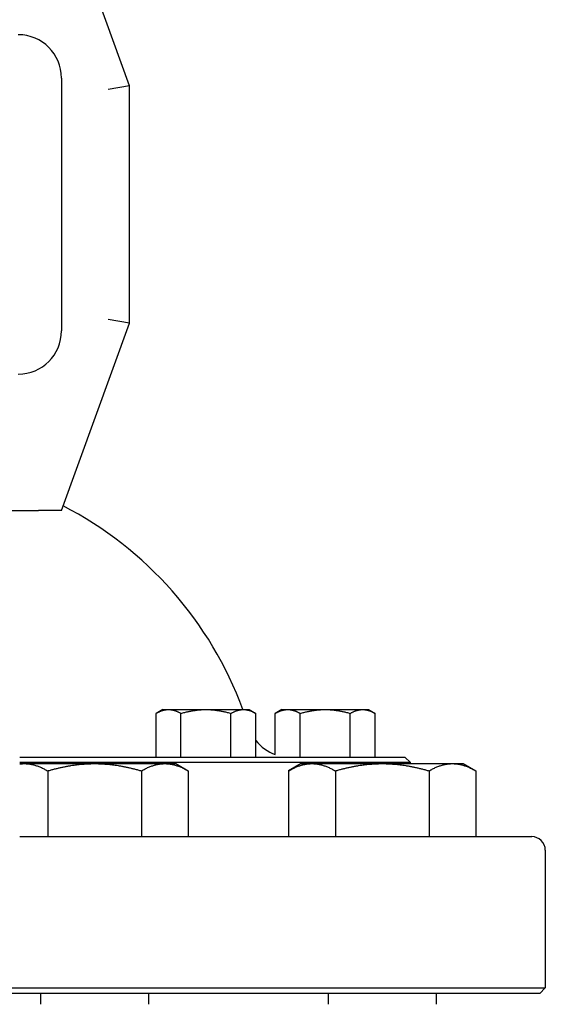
# Model space of a CAD drawing. Header units: inches. Extents: x 18 to 846, y -44 to 561.
# Tile 503 of 637: x 546.55 to 549.58, y 221 to 226.69. Entities that reach past the tile are written whole.
import ezdxf

# ---------------------------------------------------------------- set-up
doc = ezdxf.new("R2010")
doc.units = ezdxf.units.IN
doc.header["$LTSCALE"] = 24
doc.header["$MEASUREMENT"] = 0
doc.layers.add('Visible (ANSI)', color=7, linetype='Continuous', lineweight=30)

msp = doc.modelspace()

# ---------------------------------------------------------------- linework, layer by layer
at = {"layer": 'Visible (ANSI)'}
for p, q in [((547.18138, 226.31035), (546.81762, 227.30979)), ((546.78768, 226.35463), (546.78768, 224.894)), ((547.18138, 226.31035), (547.05638, 226.28831)), ((547.18138, 224.93828), (547.18138, 226.31035)), ((546.78768, 223.8566), (547.18138, 224.93828)), ((547.18138, 224.93828), (547.05638, 224.96033)), ((546.48734, 223.8566), (546.65466, 223.8566)), ((546.78768, 223.8566), (546.65466, 223.8566)), ((547.37233, 222.7064), (547.33365, 222.68407)), ((547.37233, 222.7064), (547.40582, 222.7064)), ((547.40582, 222.7064), (547.62233, 222.7064)), ((547.62233, 222.7064), (547.83883, 222.7064)), ((547.83883, 222.7064), (547.87233, 222.7064)), ((547.87233, 222.7064), (547.911, 222.68407)), ((548.0613, 222.7064), (548.02263, 222.68407)), ((548.0613, 222.7064), (548.0948, 222.7064)), ((548.0948, 222.7064), (548.3113, 222.7064)), ((548.3113, 222.7064), (548.52781, 222.7064)), ((548.52781, 222.7064), (548.5613, 222.7064)), ((548.5613, 222.7064), (548.59998, 222.68407)), ((547.33365, 222.4314), (547.33365, 222.68407)), ((547.47799, 222.4314), (547.47799, 222.68407)), ((547.76666, 222.4314), (547.76666, 222.68407)), ((547.911, 222.4314), (547.911, 222.68407)), ((548.02263, 222.44651), (548.02263, 222.68407)), ((548.16697, 222.4314), (548.16697, 222.68407)), ((548.45564, 222.4314), (548.45564, 222.68407)), ((548.59998, 222.4314), (548.59998, 222.68407)), ((546.54597, 222.4314), (547.17808, 222.4314)), ((547.17808, 222.4314), (548.71455, 222.4314)), ((548.71455, 222.4314), (548.77218, 222.4314)), ((548.77218, 222.4314), (548.80343, 222.40015)), ((547.18094, 222.40015), (546.54597, 222.40015)), ((546.54597, 222.394), (546.57265, 222.394)), ((546.57265, 222.394), (546.9786, 222.394)), ((546.70797, 222.35214), (546.70797, 221.97213)), ((546.9786, 222.394), (547.38455, 222.394)), ((548.74563, 222.40015), (547.18094, 222.40015)), ((547.24923, 222.35214), (547.24923, 221.97213)), ((547.38455, 222.394), (547.44735, 222.394)), ((547.44735, 222.394), (547.51986, 222.35214)), ((547.51986, 222.35214), (547.51986, 221.97213)), ((548.17179, 222.394), (548.09927, 222.35214)), ((548.09927, 222.35214), (548.09927, 221.97213)), ((548.17179, 222.394), (548.23459, 222.394)), ((548.23459, 222.394), (548.64054, 222.394)), ((548.36991, 222.35214), (548.36991, 221.97213)), ((548.64054, 222.394), (549.04649, 222.394)), ((548.80343, 222.40015), (548.74563, 222.40015)), ((548.80343, 222.394), (548.80343, 222.40015)), ((548.91117, 222.35214), (548.91117, 221.97213)), ((549.04649, 222.394), (549.10929, 222.394)), ((549.10929, 222.394), (549.18181, 222.35214)), ((549.18181, 222.35214), (549.18181, 221.97213)), ((546.54597, 221.97213), (549.50422, 221.97213)), ((549.58296, 221.89339), (549.58296, 221.09787)), ((545.8426, 221.09787), (549.58296, 221.09787)), ((549.55171, 221.06662), (549.58296, 221.09787)), ((549.55171, 221.06662), (545.81154, 221.06662)), ((546.6661, 221.06662), (546.6661, 221.00362)), ((547.2911, 221.06662), (547.2911, 221.00362)), ((548.32804, 221.06662), (548.32804, 221.00362)), ((548.95304, 221.06662), (548.95304, 221.00362))]:
    msp.add_line(p, q, dxfattribs=at)
for centre, radius, start, end in [((546.53768, 226.35463), 0.25, 0, 90), ((546.53768, 224.894), 0.25, 270, 0), ((545.80343, 221.95896), 2.16535, 20.1929, 62.68068), ((548.10821, 222.6814), 0.25, 217.92341, 249.98119), ((549.50422, 221.89339), 0.07874, 0, 90)]:
    msp.add_arc(centre, radius, start, end, dxfattribs=at)
for points, weights in [([(547.33365, 222.68407), (547.37233, 222.7064), (547.40582, 222.7064)], [1.01001874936, 1.04314139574, 1]), ([(547.40582, 222.7064), (547.43931, 222.7064), (547.47799, 222.68407)], [1, 1.04314139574, 1.01001874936]), ([(547.47799, 222.68407), (547.55534, 222.7064), (547.62233, 222.7064)], [1.01001874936, 1.04314139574, 1]), ([(547.62233, 222.7064), (547.68931, 222.7064), (547.76666, 222.68407)], [1, 1.04314139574, 1.01001874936]), ([(547.76666, 222.68407), (547.80534, 222.7064), (547.83883, 222.7064)], [1.01001874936, 1.04314139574, 1]), ([(547.83883, 222.7064), (547.87233, 222.7064), (547.911, 222.68407)], [1, 1.04314139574, 1.01001874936]), ([(548.02263, 222.68407), (548.0613, 222.7064), (548.0948, 222.7064)], [1.01001874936, 1.04314139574, 1]), ([(548.0948, 222.7064), (548.12829, 222.7064), (548.16697, 222.68407)], [1, 1.04314139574, 1.01001874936]), ([(548.16697, 222.68407), (548.24432, 222.7064), (548.3113, 222.7064)], [1.01001874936, 1.04314139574, 1]), ([(548.3113, 222.7064), (548.37829, 222.7064), (548.45564, 222.68407)], [1, 1.04314139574, 1.01001874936]), ([(548.45564, 222.68407), (548.49432, 222.7064), (548.52781, 222.7064)], [1.01001874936, 1.04314139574, 1]), ([(548.52781, 222.7064), (548.5613, 222.7064), (548.59998, 222.68407)], [1, 1.04314139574, 1.01001874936]), ([(546.54597, 222.39225), (546.55935, 222.394), (546.57265, 222.394)], [1.01447162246, 1.00883508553, 1]), ([(546.57265, 222.394), (546.63545, 222.394), (546.70797, 222.35214)], [1, 1.04314139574, 1.01001874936]), ([(546.70797, 222.35214), (546.853, 222.394), (546.9786, 222.394)], [1.01001874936, 1.04314139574, 1]), ([(546.9786, 222.394), (547.1042, 222.394), (547.24923, 222.35214)], [1, 1.04314139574, 1.01001874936]), ([(547.24923, 222.35214), (547.32175, 222.394), (547.38455, 222.394)], [1.01001874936, 1.04314139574, 1]), ([(547.38455, 222.394), (547.44735, 222.394), (547.51986, 222.35214)], [1, 1.04314139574, 1.01001874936]), ([(548.09927, 222.35214), (548.17179, 222.394), (548.23459, 222.394)], [1.01001874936, 1.04314139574, 1]), ([(548.23459, 222.394), (548.29739, 222.394), (548.36991, 222.35214)], [1, 1.04314139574, 1.01001874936]), ([(548.36991, 222.35214), (548.51494, 222.394), (548.64054, 222.394)], [1.01001874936, 1.04314139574, 1]), ([(548.64054, 222.394), (548.76614, 222.394), (548.91117, 222.35214)], [1, 1.04314139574, 1.01001874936]), ([(548.91117, 222.35214), (548.98369, 222.394), (549.04649, 222.394)], [1.01001874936, 1.04314139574, 1]), ([(549.04649, 222.394), (549.10929, 222.394), (549.18181, 222.35214)], [1, 1.04314139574, 1.01001874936])]:
    msp.add_rational_spline(points, weights, degree=2, dxfattribs=at)

doc.saveas('drawing.dxf')
